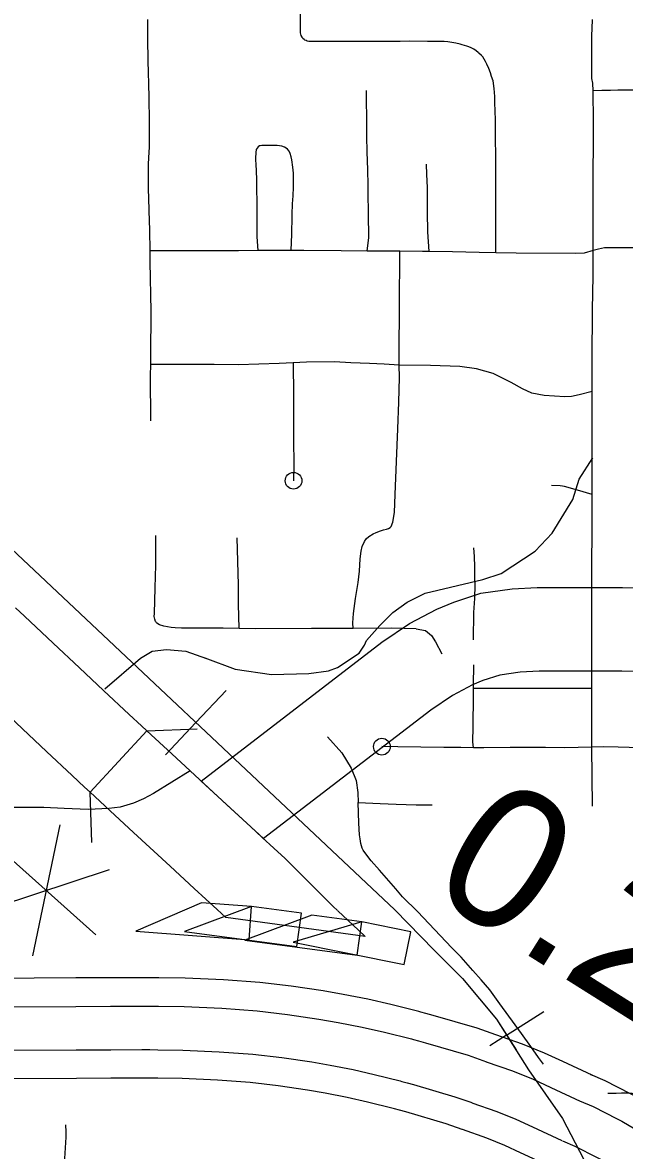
# Model space of a CAD drawing. Extents: x -19 to 366, y -4 to 359.
# Drawn here: x 154.467 to 154.808, y 194.052 to 194.69 of the extents above; entities that cross this region are included whole.
import ezdxf

# ---------------------------------------------------------------- set-up
doc = ezdxf.new("R2010")
doc.units = 0
for name, color, linetype in [('R_Contour Annot', 7, 'Continuous'), ('R_Exist Surface Annot', 7, 'Continuous'), ('R_Striping', 7, 'Continuous'), ('R_Temp Easement', 7, 'Continuous'), ('R_Vert Alg', 7, 'Continuous'), ('R_Water Annot', 7, 'Continuous'), ('R_Xsect Slope', 7, 'Continuous'), ('Sheet Fence', 7, 'Continuous'), ('T_Vehicle Path Lt Minor', 7, 'Continuous')]:
    doc.layers.add(name, color=color, linetype=linetype)

msp = doc.modelspace()

# ---------------------------------------------------------------- linework, layer by layer
at = {"layer": 'R_Contour Annot'}
for p, q in [((154.50503, 194.25437), (154.53721, 194.28909)), ((154.52965, 194.23156), (154.52964, 194.23157)), ((154.60254, 194.22872), (154.60903, 194.22276)), ((154.62495, 194.20735), (154.63448, 194.19784)), ((154.57695, 194.18794), (154.57052, 194.19384))]:
    msp.add_line(p, q, dxfattribs=at)
for points in [[(154.60325, 194.22807), (154.56795, 194.26066), (154.67021, 194.3392), (154.68592, 194.34978), (154.70127, 194.35793), (154.71101, 194.36196), (154.72622, 194.36693), (154.74403, 194.36956), (154.7582, 194.37018), (154.78907, 194.37023)], [(154.78907, 194.37023), (154.80641, 194.37021), (154.82577, 194.36999), (154.83499, 194.36973), (154.85576, 194.36934)], [(154.53721, 194.28909), (154.53406, 194.29202), (154.52724, 194.29835), (154.51269, 194.31198), (154.49909, 194.32473), (154.48408, 194.33879), (154.46795, 194.35404), (154.46287, 194.35874)], [(154.50503, 194.25437), (154.50186, 194.2573), (154.49494, 194.26373), (154.48031, 194.27744), (154.46672, 194.29017), (154.45163, 194.3043), (154.43559, 194.31947), (154.43115, 194.32358)], [(154.78908, 194.32288), (154.75926, 194.32283), (154.74854, 194.32237), (154.73712, 194.32067), (154.72743, 194.31752), (154.72148, 194.31505), (154.71031, 194.30912), (154.69788, 194.30075), (154.60325, 194.22807)], [(154.85488, 194.322), (154.83388, 194.32239), (154.82484, 194.32265), (154.80611, 194.32286), (154.78908, 194.32288)], [(154.53721, 194.28909), (154.5513, 194.27603), (154.56171, 194.26641)], [(154.56175, 194.26637), (154.58255, 194.24719), (154.59605, 194.23468), (154.60254, 194.22872)], [(154.52964, 194.23157), (154.51914, 194.24129), (154.50503, 194.25437)], [(154.57052, 194.19384), (154.56395, 194.19988), (154.55041, 194.21242), (154.52965, 194.23156)], [(154.60903, 194.22276), (154.61543, 194.21686), (154.62495, 194.20735)], [(154.63448, 194.19784), (154.64265, 194.18967), (154.64514, 194.18734)], [(154.66082, 194.17261), (154.58187, 194.18341), (154.57695, 194.18794)], [(154.64531, 194.18719), (154.65696, 194.17631), (154.66082, 194.17261)]]:
    msp.add_lwpolyline(points, dxfattribs=at)
at = {"layer": 'R_Exist Surface Annot'}
for p, q in [((154.73472, 194.11703), (154.73479, 194.11701)), ((154.78833, 194.09456), (154.78927, 194.09414)), ((154.71582, 194.06346), (154.71575, 194.06348))]:
    msp.add_line(p, q, dxfattribs=at)
for points in [[(154.73479, 194.11701), (154.72413, 194.1208), (154.69929, 194.12806), (154.69521, 194.12918), (154.69233, 194.12995), (154.6911, 194.13029), (154.67539, 194.13427), (154.66233, 194.1372), (154.64837, 194.13994), (154.63703, 194.14189), (154.6188, 194.14456), (154.60112, 194.14658), (154.5806, 194.14817), (154.55885, 194.14909), (154.54389, 194.14935), (154.53907, 194.14937), (154.53441, 194.14938), (154.51654, 194.14934), (154.49695, 194.14922), (154.44958, 194.14898), (154.43224, 194.14892), (154.38617, 194.14949)], [(154.38597, 194.13339), (154.43217, 194.13282), (154.44964, 194.13289), (154.49704, 194.13312), (154.51661, 194.13324), (154.5344, 194.13328), (154.53901, 194.13327), (154.54372, 194.13325), (154.55837, 194.133), (154.57964, 194.13209), (154.59959, 194.13055), (154.61672, 194.1286), (154.6345, 194.126), (154.64545, 194.12411), (154.65902, 194.12144), (154.67165, 194.11861), (154.68698, 194.11473), (154.6881, 194.11442), (154.69098, 194.11365), (154.69489, 194.11257), (154.71917, 194.10548), (154.72939, 194.10184)], [(154.78927, 194.09414), (154.77263, 194.10191), (154.76233, 194.10664), (154.74982, 194.11171), (154.73472, 194.11703)], [(154.38567, 194.10877), (154.43207, 194.1082), (154.44975, 194.10827), (154.49718, 194.1085), (154.51672, 194.10862), (154.53439, 194.10866), (154.53893, 194.10865), (154.54347, 194.10863), (154.55763, 194.10839), (154.57817, 194.10751), (154.59724, 194.10604), (154.61354, 194.10418), (154.63063, 194.10168), (154.64099, 194.09989), (154.65395, 194.09735), (154.66594, 194.09466), (154.68068, 194.09093), (154.68163, 194.09066), (154.68452, 194.08989), (154.68817, 194.08888), (154.71159, 194.08204), (154.72115, 194.07865)], [(154.72937, 194.10185), (154.74412, 194.09665), (154.75595, 194.09186), (154.76587, 194.0873), (154.78246, 194.07956)], [(154.82475, 194.07593), (154.81387, 194.08217), (154.81102, 194.08371), (154.79674, 194.091), (154.78833, 194.09456)], [(154.71575, 194.06348), (154.70663, 194.06672), (154.68378, 194.07339), (154.6803, 194.07435), (154.6774, 194.07513), (154.67656, 194.07536), (154.6622, 194.079), (154.65064, 194.08159), (154.63807, 194.08406), (154.62809, 194.08578), (154.61146, 194.08821), (154.59571, 194.09001), (154.5772, 194.09144), (154.55715, 194.09229), (154.54331, 194.09254), (154.53888, 194.09255), (154.53438, 194.09256), (154.51679, 194.09252), (154.49727, 194.0924), (154.44982, 194.09217), (154.432, 194.0921), (154.38548, 194.09267)], [(154.72117, 194.07864), (154.7354, 194.07362), (154.74618, 194.06925), (154.75552, 194.06496), (154.77204, 194.05725)], [(154.78205, 194.07974), (154.78993, 194.0764), (154.80354, 194.06945), (154.80604, 194.06811), (154.81673, 194.06197)], [(154.76523, 194.04266), (154.74876, 194.05035), (154.7398, 194.05446), (154.7297, 194.05856), (154.71582, 194.06346)], [(154.77245, 194.05707), (154.77952, 194.05407), (154.7921, 194.04765), (154.79407, 194.04659), (154.80448, 194.04061)]]:
    msp.add_lwpolyline(points, dxfattribs=at)
at = {"layer": 'R_Striping'}
for points in [[(154.62558, 194.68101), (154.62514, 194.68166), (154.62463, 194.68267), (154.62425, 194.68424), (154.62422, 194.68758), (154.62423, 194.6899), (154.62422, 194.69325), (154.62421, 194.69844), (154.62417, 194.70215), (154.62416, 194.70793), (154.62417, 194.71151), (154.62414, 194.72294), (154.62414, 194.72436), (154.62432, 194.73112), (154.62468, 194.73398), (154.62506, 194.73573), (154.62574, 194.73826)], [(154.53904, 194.56081), (154.53886, 194.57242), (154.53862, 194.57803), (154.53846, 194.58333), (154.53821, 194.59084), (154.53817, 194.59551), (154.53818, 194.59971), (154.5382, 194.60552), (154.53817, 194.60976), (154.53845, 194.61683), (154.53862, 194.61921), (154.53875, 194.62277), (154.53874, 194.62781), (154.53875, 194.63228), (154.5386, 194.63867), (154.53857, 194.64282), (154.53849, 194.64723), (154.53826, 194.65567), (154.53814, 194.66125), (154.53792, 194.6686), (154.53791, 194.67058), (154.53783, 194.67876), (154.53775, 194.68469), (154.53766, 194.69164)], [(154.78979, 194.65142), (154.78973, 194.65574), (154.78918, 194.65836), (154.78918, 194.65925), (154.78918, 194.66089), (154.78909, 194.66625), (154.78909, 194.66858), (154.78912, 194.67548), (154.78913, 194.67897), (154.78921, 194.68265), (154.78926, 194.6866), (154.78941, 194.69169)], [(154.72521, 194.67268), (154.72472, 194.67312), (154.72358, 194.67399), (154.72225, 194.67498), (154.72074, 194.6757), (154.71951, 194.67621), (154.71832, 194.67666), (154.71578, 194.67742), (154.71466, 194.67773), (154.71216, 194.67833), (154.70759, 194.67906), (154.70555, 194.67918), (154.70185, 194.67925), (154.70149, 194.67924), (154.696, 194.67924), (154.68593, 194.67937), (154.68055, 194.67933), (154.67587, 194.67929), (154.65638, 194.67925), (154.64968, 194.67917), (154.64004, 194.67918), (154.63629, 194.67921), (154.63077, 194.67927), (154.62885, 194.67928), (154.62804, 194.67944), (154.62733, 194.67974), (154.62668, 194.68004), (154.62622, 194.68038), (154.62558, 194.68101)], [(154.73479, 194.55972), (154.73478, 194.58015), (154.73478, 194.5839), (154.7348, 194.58654), (154.73482, 194.60235), (154.73476, 194.60676), (154.7347, 194.61359), (154.73456, 194.6253), (154.73456, 194.62938), (154.73453, 194.63487), (154.73428, 194.6448), (154.73421, 194.64819), (154.73391, 194.6527), (154.73321, 194.65695), (154.7324, 194.65943), (154.7318, 194.66151), (154.73089, 194.664), (154.72971, 194.66643), (154.729, 194.66799), (154.7274, 194.67054), (154.72669, 194.67134), (154.72521, 194.67268)], [(154.66201, 194.56067), (154.66287, 194.56837), (154.66273, 194.58175), (154.66272, 194.58267), (154.66256, 194.59279), (154.66253, 194.59781), (154.66226, 194.60682), (154.66214, 194.61153), (154.66198, 194.61706), (154.66181, 194.62525), (154.66175, 194.62957), (154.66171, 194.63328), (154.66165, 194.63926), (154.66162, 194.64261), (154.66161, 194.65156)], [(154.78978, 194.5609), (154.78978, 194.56714), (154.78984, 194.58555), (154.78986, 194.59199), (154.78989, 194.59993), (154.78995, 194.60825), (154.78999, 194.61794), (154.78999, 194.62327), (154.78999, 194.62908), (154.78998, 194.63321), (154.78998, 194.63634), (154.78997, 194.64058), (154.7899, 194.64466), (154.78984, 194.64672), (154.78979, 194.65142)], [(154.85579, 194.65164), (154.85237, 194.65183), (154.84977, 194.65173), (154.84821, 194.65173), (154.84624, 194.65177), (154.84311, 194.65185), (154.83748, 194.65187), (154.83348, 194.65185), (154.83274, 194.65187), (154.83139, 194.65183), (154.82857, 194.65182), (154.82436, 194.65188), (154.82218, 194.65188), (154.81796, 194.65185), (154.81519, 194.6518), (154.80686, 194.65166), (154.80385, 194.65162), (154.79973, 194.65154), (154.79469, 194.6515), (154.78979, 194.65142)], [(154.61897, 194.56099), (154.61926, 194.57028), (154.61938, 194.58045), (154.6194, 194.58139), (154.61969, 194.58745), (154.61994, 194.59184), (154.62015, 194.59674), (154.62025, 194.60044), (154.62016, 194.60482), (154.61988, 194.6081), (154.61933, 194.61226), (154.61892, 194.61406), (154.61825, 194.61591), (154.61771, 194.61722), (154.6168, 194.6183), (154.61612, 194.61895), (154.61515, 194.6195), (154.61353, 194.62003), (154.61227, 194.62028), (154.61103, 194.62041), (154.60719, 194.62048), (154.60558, 194.62044), (154.60402, 194.62042), (154.6022, 194.62037), (154.60132, 194.62026), (154.601, 194.62011), (154.60023, 194.61957), (154.59961, 194.6189), (154.59916, 194.61807), (154.59886, 194.61639), (154.59872, 194.61318), (154.59873, 194.61197), (154.59881, 194.61008), (154.59906, 194.60562), (154.59924, 194.6013), (154.59929, 194.5995), (154.59933, 194.59504), (154.59932, 194.59383), (154.59938, 194.59039), (154.59944, 194.58739), (154.59949, 194.58489), (154.59946, 194.58201), (154.59943, 194.57985), (154.59946, 194.56872), (154.6, 194.56095)], [(154.697, 194.56041), (154.69631, 194.57152), (154.69609, 194.58275), (154.69608, 194.58385), (154.69604, 194.58514), (154.69602, 194.58822), (154.696, 194.59606), (154.69601, 194.59657), (154.69574, 194.60395), (154.69557, 194.60981)], [(154.6, 194.56095), (154.58903, 194.56085), (154.57352, 194.56082), (154.55488, 194.56086), (154.53904, 194.56081)], [(154.5394, 194.4964), (154.5395, 194.50123), (154.53966, 194.5267), (154.53913, 194.55456), (154.53904, 194.56081)], [(154.61897, 194.56099), (154.60558, 194.56101), (154.6, 194.56095)], [(154.66201, 194.56067), (154.64718, 194.56079), (154.62614, 194.56099), (154.61897, 194.56099)], [(154.68049, 194.56052), (154.67556, 194.56055), (154.66201, 194.56067)], [(154.68009, 194.49614), (154.68007, 194.50334), (154.68018, 194.52893), (154.68049, 194.56052)], [(154.697, 194.56041), (154.69326, 194.56045), (154.68049, 194.56052)], [(154.78978, 194.5609), (154.78475, 194.55946), (154.77997, 194.55932), (154.74622, 194.55953), (154.73479, 194.55972)], [(154.78937, 194.48118), (154.7894, 194.49921), (154.78943, 194.52741), (154.7898, 194.54667), (154.78978, 194.5609)], [(154.92271, 194.56181), (154.90179, 194.5619), (154.86377, 194.56224), (154.83021, 194.56241), (154.79622, 194.56246), (154.79285, 194.56178), (154.78978, 194.5609)], [(154.73479, 194.55972), (154.72525, 194.55988), (154.71017, 194.56029), (154.697, 194.56041)], [(154.61999, 194.49739), (154.61209, 194.49706), (154.58912, 194.49633), (154.57526, 194.49639), (154.55759, 194.4964), (154.5394, 194.4964)], [(154.68009, 194.49614), (154.67162, 194.49663), (154.66318, 194.49698), (154.6526, 194.49747), (154.6435, 194.49792), (154.62754, 194.49771), (154.61999, 194.49739)], [(154.61999, 194.49739), (154.62014, 194.47904), (154.62028, 194.45379), (154.62037, 194.43985), (154.62024, 194.43067)], [(154.53938, 194.46461), (154.53928, 194.49009), (154.5394, 194.4964)], [(154.65391, 194.34698), (154.65376, 194.3503), (154.65427, 194.3556), (154.65522, 194.36403), (154.6568, 194.3731), (154.65753, 194.37953), (154.65801, 194.38647), (154.65852, 194.39071), (154.65915, 194.39338), (154.66044, 194.39633), (154.66139, 194.39783), (154.66289, 194.39907), (154.66531, 194.40052), (154.66704, 194.40141), (154.66945, 194.40228), (154.67111, 194.40282), (154.6729, 194.4032), (154.67405, 194.40363), (154.67489, 194.40413), (154.67544, 194.40482), (154.6765, 194.4072), (154.6774, 194.41275), (154.67781, 194.42282), (154.67853, 194.44154), (154.67932, 194.46008), (154.67994, 194.47511), (154.68014, 194.48903), (154.68009, 194.49614)], [(154.78937, 194.48118), (154.78203, 194.4793), (154.77766, 194.47841), (154.77375, 194.4782), (154.76218, 194.47882), (154.75512, 194.4803), (154.74991, 194.48266), (154.74346, 194.4862), (154.73331, 194.49127), (154.72376, 194.49396), (154.71434, 194.49524), (154.69786, 194.49585), (154.68009, 194.49614)], [(154.78927, 194.42277), (154.78928, 194.4312), (154.78937, 194.48118)], [(154.78927, 194.42277), (154.78095, 194.42528), (154.77359, 194.42735), (154.77259, 194.42761), (154.77119, 194.42776), (154.76626, 194.42805)], [(154.78911, 194.34656), (154.7891, 194.35012), (154.78916, 194.37817), (154.78924, 194.407), (154.78927, 194.42277)], [(154.54242, 194.35053), (154.54214, 194.35099), (154.54163, 194.35221), (154.54137, 194.35376), (154.54147, 194.35543), (154.54188, 194.36995), (154.54226, 194.38278), (154.5423, 194.39964)], [(154.58953, 194.34707), (154.58913, 194.36074), (154.5891, 194.37173), (154.58831, 194.39842)], [(154.72207, 194.34067), (154.72239, 194.35615), (154.72284, 194.36398), (154.72299, 194.37166), (154.72283, 194.3754), (154.72295, 194.38189), (154.72277, 194.38775), (154.72232, 194.39265)], [(154.58953, 194.34707), (154.58041, 194.34722), (154.57079, 194.34727), (154.55678, 194.34716), (154.55315, 194.34733), (154.55101, 194.34755), (154.54896, 194.34793), (154.54687, 194.34831), (154.54438, 194.34914), (154.54344, 194.34962), (154.54262, 194.35019), (154.54242, 194.35053)], [(154.65391, 194.34698), (154.64695, 194.34693), (154.63044, 194.34695), (154.59854, 194.34691), (154.58953, 194.34707)], [(154.6897, 194.34676), (154.67548, 194.34712), (154.65391, 194.34698)], [(154.6897, 194.34676), (154.69487, 194.34597), (154.69838, 194.34299), (154.70055, 194.33947), (154.7041, 194.33263)], [(154.78914, 194.27983), (154.78909, 194.28551), (154.7891, 194.31139), (154.78909, 194.3133), (154.78908, 194.31997), (154.7891, 194.33966), (154.78911, 194.34656)], [(154.72213, 194.27949), (154.72183, 194.28295), (154.72187, 194.29134), (154.72207, 194.30894), (154.72211, 194.31336), (154.72211, 194.31496), (154.72228, 194.32649)], [(154.72211, 194.31321), (154.78909, 194.31321)], [(154.63952, 194.28578), (154.64751, 194.27665), (154.65292, 194.26799), (154.65563, 194.26095), (154.65671, 194.25418), (154.65683, 194.24855)], [(154.72213, 194.27949), (154.7149, 194.2796), (154.70538, 194.27964), (154.69232, 194.27994), (154.67929, 194.28009), (154.67024, 194.28014)], [(154.78914, 194.27983), (154.77359, 194.27947), (154.76295, 194.27964), (154.75393, 194.27966), (154.74292, 194.27965), (154.72791, 194.2794), (154.72213, 194.27949)], [(154.85562, 194.27912), (154.8475, 194.27901), (154.83114, 194.27945), (154.81655, 194.27951), (154.80406, 194.27977), (154.79555, 194.27997), (154.78914, 194.27983)], [(154.78943, 194.24648), (154.78914, 194.27983)], [(154.56175, 194.26637), (154.54096, 194.25366), (154.53529, 194.25068), (154.52961, 194.24815), (154.52205, 194.24599), (154.51568, 194.24521), (154.50391, 194.24451), (154.49039, 194.24522), (154.47877, 194.24566), (154.46089, 194.24565), (154.45442, 194.24566)], [(154.66887, 194.21022), (154.66419, 194.21561), (154.66, 194.22093), (154.65956, 194.22164), (154.65914, 194.22274), (154.65838, 194.22529), (154.65788, 194.22789), (154.65757, 194.23022), (154.65713, 194.23687), (154.65683, 194.24855)], [(154.65683, 194.24855), (154.66933, 194.24793), (154.67839, 194.24766), (154.68962, 194.24728), (154.69872, 194.24714)], [(154.67807, 194.1996), (154.66887, 194.21022)], [(154.72182, 194.15341), (154.71516, 194.16097), (154.70986, 194.1662), (154.7001, 194.17663), (154.69058, 194.18672), (154.68195, 194.19514), (154.67807, 194.1996)], [(154.72641, 194.1482), (154.72182, 194.15341)], [(154.76181, 194.1004), (154.75899, 194.10423), (154.75456, 194.11046), (154.74927, 194.11789), (154.73707, 194.13463), (154.73144, 194.14251), (154.72641, 194.1482)], [(154.81709, 194.0835), (154.80933, 194.08395), (154.80822, 194.08395), (154.80583, 194.08394), (154.80298, 194.08393), (154.80024, 194.08392), (154.79822, 194.08391)], [(154.49334, 194.03105), (154.49135, 194.04371), (154.4908, 194.04709), (154.49148, 194.05919), (154.49153, 194.06214), (154.49127, 194.06611)]]:
    msp.add_lwpolyline(points, dxfattribs=at)
for centre in [(154.62024, 194.43067), (154.67024, 194.28014)]:
    msp.add_circle(centre, 0.00473, dxfattribs=at)
at = {"layer": 'R_Temp Easement'}
for points in [[(154.66151, 194.34015), (154.66912, 194.34878), (154.67637, 194.35603), (154.68463, 194.36187), (154.69481, 194.36708), (154.72732, 194.37473), (154.73771, 194.37823), (154.75712, 194.39072), (154.76669, 194.40104), (154.77828, 194.42012), (154.78197, 194.43154), (154.78964, 194.44356)], [(154.57002, 194.33047), (154.58717, 194.32399), (154.60775, 194.32093), (154.62898, 194.3215), (154.63996, 194.32311), (154.64506, 194.32504), (154.6573, 194.33311), (154.66048, 194.3375), (154.66151, 194.34015)], [(154.51343, 194.31283), (154.53355, 194.33014), (154.54028, 194.33428), (154.54829, 194.33505), (154.55934, 194.33428), (154.57102, 194.33009)]]:
    msp.add_lwpolyline(points, dxfattribs=at)
at = {"layer": 'R_Vert Alg'}
for points in [[(154.53721, 194.28909), (154.5656, 194.29017)], [(154.5061, 194.22598), (154.50503, 194.25437)]]:
    msp.add_lwpolyline(points, dxfattribs=at)
at = {"layer": 'R_Water Annot'}
for p, q in [((154.5649, 194.29377), (154.58203, 194.31198)), ((154.5649, 194.29377), (154.54777, 194.27556)), ((154.74085, 194.11682), (154.76191, 194.1303)), ((154.74085, 194.11682), (154.73146, 194.11081))]:
    msp.add_line(p, q, dxfattribs=at)
for points in [[(153.82089, 195.43242), (153.85739, 195.36963), (153.94062, 195.22089), (154.06212, 194.99912), (154.16182, 194.81876), (154.27799, 194.61123), (154.29401, 194.58541), (154.3127, 194.55824), (154.33273, 194.52885), (154.367, 194.48966), (154.39905, 194.45181), (154.44089, 194.41039), (154.67767, 194.18772), (154.69993, 194.16501), (154.71595, 194.14898), (154.73509, 194.12582), (154.75334, 194.09732), (154.77247, 194.06971), (154.79873, 194.01939), (154.82811, 193.94992), (154.91401, 193.74417), (154.99769, 193.54333)], [(154.00994, 195.09436), (154.06212, 194.99912), (154.16182, 194.81876), (154.27799, 194.61123), (154.29401, 194.58541), (154.3127, 194.55824), (154.33273, 194.52885), (154.367, 194.48966), (154.39905, 194.45181), (154.44089, 194.41039), (154.67767, 194.18772), (154.69993, 194.16501), (154.71595, 194.14898), (154.73509, 194.12582), (154.74621, 194.10846)]]:
    msp.add_lwpolyline(points, dxfattribs=at)
at = {"layer": 'R_Xsect Slope'}
for p, q in [((154.56817, 194.19182), (154.53101, 194.17571)), ((154.59649, 194.18962), (154.56817, 194.19182)), ((154.59649, 194.18962), (154.5585, 194.17561)), ((154.63067, 194.18473), (154.59268, 194.17071)), ((154.59502, 194.17074), (154.59649, 194.18962)), ((154.62465, 194.18584), (154.59649, 194.18962)), ((154.62213, 194.16707), (154.62465, 194.18584)), ((154.65883, 194.18095), (154.63067, 194.18473)), ((154.65883, 194.18095), (154.62001, 194.16944)), ((154.65631, 194.16218), (154.65883, 194.18095)), ((154.68668, 194.17535), (154.65883, 194.18095)), ((154.53101, 194.17571), (154.59502, 194.17074)), ((154.5585, 194.17561), (154.62213, 194.16707)), ((154.68295, 194.15678), (154.68668, 194.17535)), ((154.59268, 194.17071), (154.65631, 194.16218)), ((154.62001, 194.16944), (154.68295, 194.15678))]:
    msp.add_line(p, q, dxfattribs=at)
at = {"layer": 'Sheet Fence'}
for points in [[(156.50946, 189.3937), (156.44759, 191.65634), (156.2114, 200.27623), (155.97446, 208.89626), (155.73678, 217.51643), (155.49836, 226.13674), (155.2592, 234.75719), (155.01929, 243.37778), (154.77865, 251.9985), (154.53727, 260.61937), (154.29515, 269.24038), (154.0523, 277.86152), (153.80871, 286.48281), (153.56438, 295.10424), (153.31933, 303.72581), (153.07354, 312.34752), (152.82702, 320.96938), (152.57978, 329.59137), (152.3318, 338.21351), (152.0831, 346.83579)], [(0, 189.51617), (7.11214, 189.52059), (14.22427, 189.53386), (21.33637, 189.55597), (28.44845, 189.58693), (35.56048, 189.62672), (42.67245, 189.67537), (49.78436, 189.73285), (56.89619, 189.79918), (64.00793, 189.87436), (71.11958, 189.95838), (78.23111, 190.05124), (85.34253, 190.15294), (92.45381, 190.26349), (99.56495, 190.38288), (106.67593, 190.51112), (113.78675, 190.6482), (120.89739, 190.79412), (128.00785, 190.94888), (135.11811, 191.11248), (142.22816, 191.28493), (149.33799, 191.46621), (156.44759, 191.65634), (163.55694, 191.85531), (170.66605, 192.06312), (177.77489, 192.27977), (184.88345, 192.50526), (191.99173, 192.73959), (199.09971, 192.98276), (206.20739, 193.23477), (213.31474, 193.49561), (220.42177, 193.7653), (227.52845, 194.04382), (234.63479, 194.33118), (241.74076, 194.62738), (248.84635, 194.93241), (255.95157, 195.24628), (263.05638, 195.56898), (270.16079, 195.90052), (277.26478, 196.24089), (284.36834, 196.5901), (291.47147, 196.94814), (298.57414, 197.31501), (305.67635, 197.69072), (312.77809, 198.07525), (319.87934, 198.46862), (326.9801, 198.87082), (334.08035, 199.28185), (341.18009, 199.7017)]]:
    msp.add_spline(points, degree=3, dxfattribs=at)
at = {"layer": 'T_Vehicle Path Lt Minor'}
for p, q in [((154.48785, 194.23588), (154.47237, 194.16172)), ((154.45187, 194.22404), (154.50835, 194.17355)), ((154.44413, 194.18696), (154.51609, 194.21063))]:
    msp.add_line(p, q, dxfattribs=at)

# ---------------------------------------------------------------- texts
msp.add_text('0.2', height=0.08, rotation=327.82664, dxfattribs=at).set_placement((154.69465, 194.19867))

doc.saveas('drawing.dxf')
